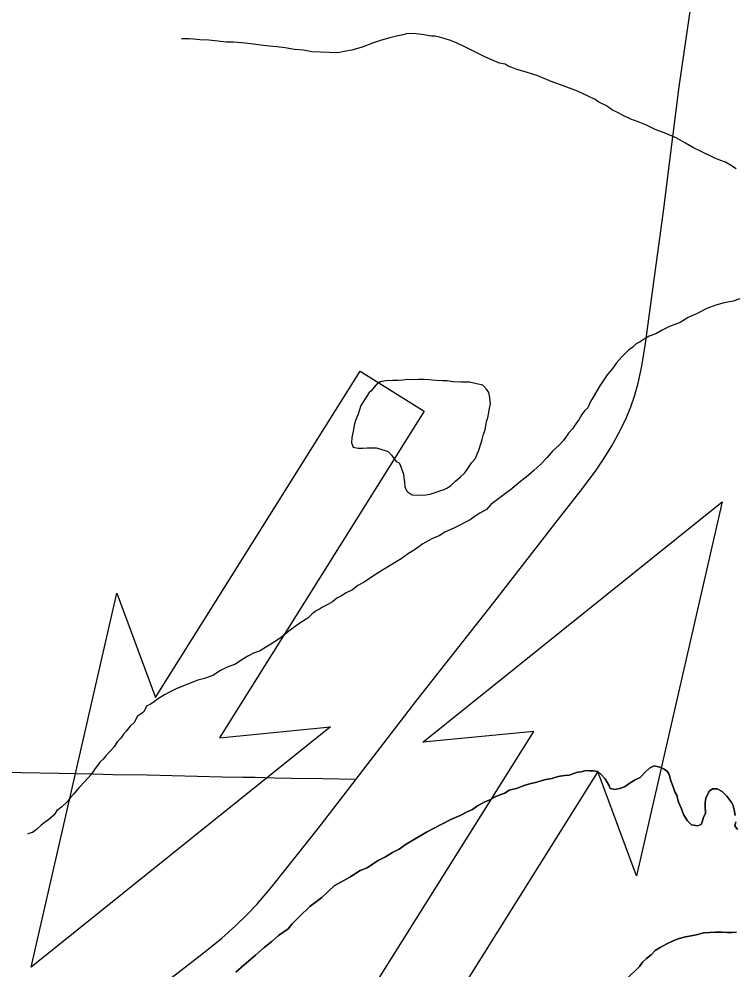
# Model space of a CAD drawing. Extents: x -483 to 680, y 0 to 440.
# Drawn here: x 205.89 to 227.28, y 220.38 to 248.81 of the extents above; entities that cross this region are included whole.
import ezdxf

# ---------------------------------------------------------------- set-up
doc = ezdxf.new("R2010")
doc.units = 0
for name, color, linetype in [('GM_X_Major_River', 7, 'Continuous'), ('GM_X_Minor_Lake', 7, 'Continuous'), ('GM_X_Minor_River', 7, 'Continuous'), ('GM_X_State_Route', 7, 'Continuous'), ('GM_X_Township_Road', 7, 'Continuous'), ('PM_P_Cells', 7, 'Continuous')]:
    doc.layers.add(name, color=color, linetype=linetype)

msp = doc.modelspace()

# ---------------------------------------------------------------- linework, layer by layer
at = {"layer": 'GM_X_Major_River'}
for points in [[(227.291, 224.998), (227.258, 225.17), (227.224, 225.285), (227.189, 225.382), (227.043, 225.577), (226.895, 225.715), (226.745, 225.796), (226.612, 225.8), (226.515, 225.727), (226.413, 225.522), (226.39, 225.389), (226.386, 225.294), (226.398, 225.065), (226.338, 224.953), (226.315, 224.84), (226.273, 224.727), (226.158, 224.693), (225.987, 224.718), (225.858, 224.836), (225.749, 225.011), (225.714, 225.107), (225.679, 225.203), (225.608, 225.377), (225.573, 225.473), (225.54, 225.607), (225.486, 225.704), (225.433, 225.858), (225.363, 226.032), (225.312, 226.224), (225.258, 226.321), (225.146, 226.4), (225.033, 226.442), (224.863, 226.486), (224.727, 226.414), (224.61, 226.304), (224.452, 226.138), (224.297, 226.067), (224.123, 225.959), (224.005, 225.867), (223.87, 225.815), (223.698, 225.782), (223.547, 225.806), (223.511, 225.903), (223.403, 226.097), (223.274, 226.234), (223.182, 226.313), (223.049, 226.336), (222.935, 226.34), (222.821, 226.344), (222.687, 226.31), (222.572, 226.295), (222.437, 226.243), (222.322, 226.208), (222.188, 226.194), (221.996, 226.162), (221.804, 226.111), (221.632, 226.079), (221.517, 226.045), (221.363, 225.993), (221.19, 225.96), (220.998, 225.91), (220.786, 225.821), (220.536, 225.754), (220.4, 225.663), (220.285, 225.629), (220.111, 225.558), (219.956, 225.468), (219.782, 225.398), (219.588, 225.29), (219.433, 225.181), (219.278, 225.11), (219.065, 225.003), (218.794, 224.879), (218.504, 224.736), (218.059, 224.504), (217.729, 224.305), (217.457, 224.143), (217.243, 223.998), (217.049, 223.89), (216.836, 223.764), (216.623, 223.657), (216.448, 223.549), (216.292, 223.44)], [(216.292, 223.44), (216.448, 223.549), (216.623, 223.657), (216.836, 223.764), (217.049, 223.89), (217.243, 223.998), (217.457, 224.143), (217.729, 224.305), (218.059, 224.504), (218.504, 224.736), (218.794, 224.879), (219.065, 225.003), (219.278, 225.11), (219.433, 225.181), (219.588, 225.29), (219.782, 225.398), (219.956, 225.468), (220.111, 225.558), (220.285, 225.629), (220.4, 225.663), (220.536, 225.754), (220.786, 225.821), (220.998, 225.91), (221.19, 225.96), (221.363, 225.993), (221.517, 226.045), (221.632, 226.079), (221.804, 226.111), (221.996, 226.162), (222.188, 226.194), (222.322, 226.208), (222.437, 226.243), (222.572, 226.295), (222.687, 226.31), (222.821, 226.344), (222.935, 226.34), (223.049, 226.336), (223.182, 226.313), (223.274, 226.234), (223.403, 226.097), (223.511, 225.903), (223.547, 225.806), (223.698, 225.782), (223.87, 225.815), (224.005, 225.867), (224.123, 225.959), (224.297, 226.067), (224.452, 226.138), (224.61, 226.304), (224.727, 226.414), (224.863, 226.486), (225.033, 226.442), (225.146, 226.4), (225.258, 226.321), (225.312, 226.224), (225.363, 226.032), (225.433, 225.858), (225.486, 225.704), (225.54, 225.607), (225.573, 225.473), (225.608, 225.377), (225.679, 225.203), (225.714, 225.107), (225.749, 225.011), (225.858, 224.836), (225.987, 224.718), (226.158, 224.693), (226.273, 224.727), (226.315, 224.84), (226.338, 224.953), (226.398, 225.065), (226.386, 225.294), (226.39, 225.389), (226.413, 225.522), (226.515, 225.727), (226.612, 225.8), (226.745, 225.796), (226.895, 225.715), (227.043, 225.577), (227.189, 225.382), (227.224, 225.285), (227.258, 225.17), (227.291, 224.998)], [(227.354, 224.577), (227.281, 224.694), (227.304, 224.807)], [(227.304, 224.807), (227.281, 224.694), (227.354, 224.577)], [(216.292, 223.44), (216.08, 223.352), (215.769, 223.153), (215.304, 222.902), (214.931, 222.553), (214.579, 222.279), (214.265, 221.985), (214.049, 221.764), (213.93, 221.615), (213.638, 221.416), (213.441, 221.232), (213.207, 221.05), (212.952, 220.83), (212.619, 220.536), (212.365, 220.317)], [(212.365, 220.317), (212.619, 220.536), (212.952, 220.83), (213.207, 221.05), (213.441, 221.232), (213.638, 221.416), (213.93, 221.615), (214.049, 221.764), (214.265, 221.985), (214.579, 222.279), (214.931, 222.553), (215.304, 222.902), (215.769, 223.153), (216.08, 223.352), (216.292, 223.44)], [(224.05, 220.121), (224.424, 220.489), (224.523, 220.619), (224.641, 220.729), (224.778, 220.839), (224.896, 220.968), (225.051, 221.058), (225.245, 221.166), (225.439, 221.254), (225.612, 221.325), (225.804, 221.376), (225.977, 221.408), (226.168, 221.44), (226.341, 221.491), (226.532, 221.504), (226.704, 221.517), (226.894, 221.511), (227.046, 221.506), (227.198, 221.501), (227.332, 221.515)], [(227.332, 221.515), (227.198, 221.501), (227.046, 221.506), (226.894, 221.511), (226.704, 221.517), (226.532, 221.504), (226.341, 221.491), (226.168, 221.44), (225.977, 221.408), (225.804, 221.376), (225.612, 221.325), (225.439, 221.254), (225.245, 221.166), (225.051, 221.058), (224.896, 220.968), (224.778, 220.839), (224.641, 220.729), (224.523, 220.619), (224.424, 220.489), (224.05, 220.121)]]:
    msp.add_lwpolyline(points, dxfattribs=at)
at = {"layer": 'GM_X_Minor_Lake'}
for points in [[(216.346, 237.649), (216.105, 237.257), (216.02, 236.993), (215.938, 236.806), (215.916, 236.712), (215.893, 236.598), (215.871, 236.485), (215.827, 236.296), (215.822, 236.144), (215.874, 236.009), (216.026, 235.985), (216.159, 235.981), (216.293, 235.995), (216.426, 235.991), (216.559, 235.986), (216.673, 235.964), (216.918, 235.879), (217.028, 235.762), (217.156, 235.586), (217.25, 235.545), (217.285, 235.449), (217.338, 235.314), (217.372, 235.199), (217.387, 235.084), (217.403, 234.969), (217.417, 234.817), (217.489, 234.681), (217.638, 234.581), (217.904, 234.572), (218.057, 234.586), (218.172, 234.602), (218.326, 234.653), (218.461, 234.706), (218.595, 234.74), (218.692, 234.794), (218.79, 234.866), (218.927, 234.995), (219.083, 235.123), (219.201, 235.233), (219.281, 235.345), (219.421, 235.549), (219.519, 235.66), (219.561, 235.754), (219.623, 235.923), (219.686, 236.111), (219.729, 236.243), (219.771, 236.394), (219.814, 236.526), (219.837, 236.658), (219.86, 236.771), (219.903, 236.941), (219.926, 237.055), (219.949, 237.168), (219.972, 237.301), (219.959, 237.491), (219.926, 237.644), (219.853, 237.742), (219.742, 237.86), (219.553, 237.904), (219.345, 237.949), (219.098, 237.957), (218.851, 237.965), (218.68, 237.99), (218.528, 237.995), (218.338, 238.001), (218.129, 238.027), (217.977, 238.032), (217.825, 238.037), (217.615, 238.025), (217.481, 238.029), (217.367, 238.014), (217.214, 238), (217.043, 238.006), (216.833, 237.994), (216.679, 237.961), (216.562, 237.87), (216.404, 237.685), (216.346, 237.649)], [(219.201, 235.233), (219.281, 235.345), (219.421, 235.549), (219.519, 235.66), (219.561, 235.754), (219.623, 235.923), (219.686, 236.111), (219.729, 236.243), (219.771, 236.394), (219.814, 236.526), (219.837, 236.658), (219.86, 236.771), (219.903, 236.941), (219.926, 237.055), (219.949, 237.168), (219.972, 237.301), (219.959, 237.491), (219.926, 237.644), (219.853, 237.742), (219.742, 237.86), (219.553, 237.904), (219.345, 237.949), (219.098, 237.957), (218.851, 237.965), (218.68, 237.99), (218.528, 237.995), (218.338, 238.001), (218.129, 238.027), (217.977, 238.032), (217.825, 238.037), (217.615, 238.025), (217.481, 238.029), (217.367, 238.014), (217.214, 238), (217.043, 238.006), (216.833, 237.994), (216.679, 237.961), (216.562, 237.87), (216.404, 237.685), (216.346, 237.649)], [(216.346, 237.649), (216.105, 237.257), (216.02, 236.993), (215.938, 236.806), (215.916, 236.712), (215.893, 236.598), (215.871, 236.485), (215.827, 236.296), (215.822, 236.144), (215.874, 236.009), (216.026, 235.985), (216.159, 235.981), (216.293, 235.995), (216.426, 235.991), (216.559, 235.986), (216.673, 235.964), (216.918, 235.879), (217.028, 235.762), (217.156, 235.586), (217.25, 235.545), (217.285, 235.449), (217.338, 235.314), (217.372, 235.199), (217.387, 235.084), (217.403, 234.969), (217.417, 234.817), (217.489, 234.681), (217.638, 234.581), (217.904, 234.572), (218.057, 234.586), (218.172, 234.602), (218.326, 234.653), (218.461, 234.706), (218.595, 234.74), (218.692, 234.794), (218.79, 234.866), (218.927, 234.995), (219.083, 235.123), (219.201, 235.233)]]:
    msp.add_lwpolyline(points, dxfattribs=at)
at = {"layer": 'GM_X_Minor_River'}
for points in [[(227.318, 244.325), (227.15, 244.444), (227.001, 244.526), (226.831, 244.588), (226.681, 244.65), (226.249, 244.855), (226.043, 244.957), (225.8, 245.098), (225.52, 245.259), (225.163, 245.404), (224.899, 245.508), (224.637, 245.631), (224.392, 245.734), (224.167, 245.818), (223.941, 245.92), (223.754, 246.021), (223.623, 246.083), (223.511, 246.163), (223.418, 246.223), (223.212, 246.325), (223.1, 246.404), (222.894, 246.506), (222.574, 246.65), (222.179, 246.796), (221.784, 246.943), (221.389, 247.108), (221.013, 247.234), (220.767, 247.3), (220.617, 247.362), (220.504, 247.403), (220.411, 247.463), (220.24, 247.488), (220.052, 247.57), (219.808, 247.674), (219.527, 247.816), (219.246, 247.959), (218.983, 248.081), (218.776, 248.164), (218.588, 248.228), (218.456, 248.27), (218.323, 248.293), (218.209, 248.297), (217.925, 248.345), (217.678, 248.372), (217.469, 248.36), (217.315, 248.327), (217.162, 248.294), (216.97, 248.243), (216.72, 248.175), (216.451, 248.089), (216.142, 247.966), (215.835, 247.881), (215.605, 247.832), (215.413, 247.8), (214.633, 247.826), (214.387, 247.872), (214.122, 247.9), (213.837, 247.947), (213.591, 247.974), (213.363, 248.001), (213.116, 248.028), (212.889, 248.054), (212.642, 248.082), (212.3, 248.112), (212.072, 248.119), (211.825, 248.147), (211.56, 248.174), (211.293, 248.183), (211.104, 248.208), (210.97, 248.213), (210.875, 248.216), (210.761, 248.22), (210.742, 248.22)], [(227.422, 240.441), (227.23, 240.371), (226.962, 240.323), (226.712, 240.255), (226.442, 240.15), (226.152, 240.007), (225.881, 239.883), (225.648, 239.738), (225.32, 239.616), (225.108, 239.509), (224.914, 239.401), (224.721, 239.331), (224.566, 239.241), (224.43, 239.151), (224.333, 239.097), (224.235, 239.005), (224.098, 238.914), (223.901, 238.712), (223.822, 238.619), (223.743, 238.527), (223.624, 238.359), (223.465, 238.174), (223.345, 237.988), (223.245, 237.839), (223.145, 237.671), (223.044, 237.503), (222.964, 237.373), (222.882, 237.185), (222.783, 237.094), (222.704, 236.982), (222.623, 236.851), (222.523, 236.703), (222.423, 236.554), (222.305, 236.424), (222.225, 236.313), (222.146, 236.201), (222.027, 236.072), (221.929, 235.98), (221.831, 235.888), (221.673, 235.703), (221.476, 235.501), (221.26, 235.299), (221.045, 235.115), (220.83, 234.951), (220.615, 234.768)], [(220.615, 234.768), (220.459, 234.659), (220.342, 234.568), (220.224, 234.477), (220.107, 234.385), (219.99, 234.294), (219.852, 234.147), (219.658, 234.039), (219.522, 233.948), (219.366, 233.839), (219.192, 233.75), (219.056, 233.678), (218.921, 233.607), (218.766, 233.536), (218.611, 233.465), (218.437, 233.356), (218.263, 233.286), (218.108, 233.215), (217.953, 233.125), (217.836, 233.034), (217.7, 232.943), (217.525, 232.835), (217.31, 232.671), (216.572, 232.219), (216.378, 232.093), (216.183, 231.966), (216.009, 231.876), (215.853, 231.749), (215.659, 231.66), (215.523, 231.569), (215.388, 231.498), (215.251, 231.388), (215.096, 231.298), (214.96, 231.226), (214.863, 231.172), (214.766, 231.119), (214.649, 231.027), (214.512, 230.899), (214.337, 230.79), (214.142, 230.645), (213.986, 230.536), (213.849, 230.426), (213.732, 230.335), (213.596, 230.244), (213.459, 230.154), (213.285, 230.045), (213.09, 229.918), (212.898, 229.849), (212.723, 229.759), (212.549, 229.651), (212.354, 229.524), (212.104, 229.437), (211.91, 229.33), (211.677, 229.185), (211.426, 229.098), (211.234, 229.047), (211.099, 228.995), (210.926, 228.925), (210.752, 228.854), (210.579, 228.784), (210.463, 228.731), (210.366, 228.677), (210.23, 228.605), (210.055, 228.497), (209.938, 228.406), (209.802, 228.315), (209.706, 228.28), (209.604, 228.093), (209.429, 227.966), (209.328, 227.779), (209.21, 227.669), (209.091, 227.52), (209.012, 227.428), (208.932, 227.316), (208.814, 227.206), (208.733, 227.057), (208.595, 226.909), (208.477, 226.78), (208.398, 226.687), (208.3, 226.595), (208.24, 226.502), (208.161, 226.41), (208.04, 226.223), (207.942, 226.112), (207.843, 226.002), (207.685, 225.836), (207.527, 225.651), (207.428, 225.54), (207.329, 225.41), (207.152, 225.245), (207.016, 225.154), (206.936, 225.023), (206.779, 224.876), (206.642, 224.786), (206.545, 224.713), (206.408, 224.584), (206.29, 224.493), (206.175, 224.459), (206.136, 224.441)]]:
    msp.add_lwpolyline(points, dxfattribs=at)
at = {"layer": 'GM_X_State_Route'}
for points in [[(215.957, 226.088), (217.748, 228.404), (220.032, 231.314), (221.9, 233.721), (222.724, 234.772), (223.13, 235.321), (223.375, 235.678), (223.603, 236.046), (223.855, 236.507), (224.04, 236.898), (224.167, 237.213), (224.278, 237.533), (224.387, 237.919), (224.498, 238.433), (224.61, 239.105), (224.839, 240.8), (225.133, 242.987), (225.438, 245.361), (225.618, 246.78), (225.968, 249.242)], [(210.331, 220.07), (211.391, 220.883), (211.942, 221.335), (212.359, 221.706), (212.692, 222.029), (212.988, 222.345), (213.431, 222.863), (213.818, 223.349), (214.823, 224.614), (215.957, 226.088)]]:
    msp.add_lwpolyline(points, dxfattribs=at)
at = {"layer": 'GM_X_Township_Road'}
msp.add_lwpolyline([(186.388, 226.736), (188.252, 226.689), (188.936, 226.677), (189.775, 226.658), (193.629, 226.575), (195.494, 226.544), (197.545, 226.488), (199.41, 226.447), (200.591, 226.419), (202.144, 226.388), (205.962, 226.287), (207.081, 226.269), (208.104, 226.244), (208.694, 226.229), (209.719, 226.214), (211.955, 226.156), (212.576, 226.147), (212.699, 226.146), (212.946, 226.143), (213.535, 226.131), (214.03, 226.119), (214.96, 226.102), (215.957, 226.088)], dxfattribs=at)
at = {"layer": 'PM_P_Cells'}
for p, q in [((209.966, 228.524), (216.083, 238.281)), ((216.083, 238.281), (217.996, 237.082)), ((217.996, 237.082), (211.879, 227.325)), ((217.957, 227.19), (226.903, 234.374)), ((226.903, 234.374), (224.334, 223.192)), ((206.245, 220.463), (208.813, 231.645)), ((208.813, 231.645), (209.966, 228.524)), ((215.19, 227.647), (206.245, 220.463)), ((211.879, 227.325), (215.19, 227.647)), ((215.152, 217.755), (221.269, 227.512)), ((221.269, 227.512), (217.957, 227.19)), ((223.182, 226.313), (217.065, 216.556)), ((224.334, 223.192), (223.182, 226.313))]:
    msp.add_line(p, q, dxfattribs=at)

doc.saveas('drawing.dxf')
